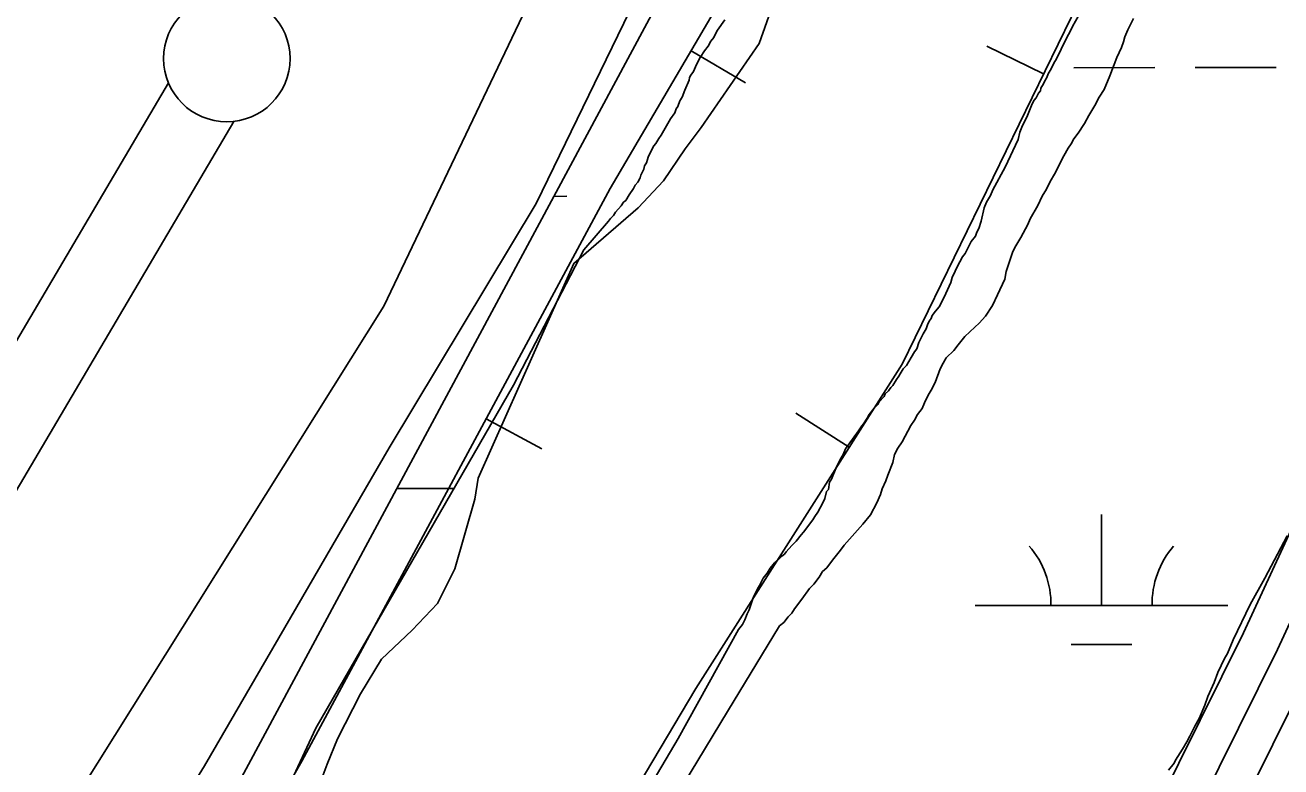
# Model space of a CAD drawing. Extents: x 3279314 to 3317160, y 734079 to 759431.
# Drawn here: x 3294552.7 to 3295049.5, y 745097.5 to 745390.7 of the extents above; entities that cross this region are included whole.
import ezdxf

# ---------------------------------------------------------------- set-up
doc = ezdxf.new("R2010")
doc.units = 0
for name, color, linetype in [('V-BORW-LINE', 7, 'Continuous'), ('V-LEVE-TOET', 7, 'Continuous'), ('V-ROAD-CNTR', 7, 'Continuous'), ('V-SITE-VEGE', 7, 'Continuous'), ('V-SURV-LINE', 7, 'Continuous'), ('V-WETL-SWMP', 7, 'Continuous')]:
    doc.layers.add(name, color=color, linetype=linetype)

msp = doc.modelspace()

# ---------------------------------------------------------------- linework, layer by layer
at = {"layer": 'V-BORW-LINE'}
for p, q in [((3294816.22, 745380.64), (3294837.78, 745367.98)), ((3294955.64, 745371.48), (3294933.17, 745382.43)), ((3294735.16, 745235.13), (3294757.17, 745223.27)), ((3294878.79, 745223.88), (3294857.7, 745237.3))]:
    msp.add_line(p, q, dxfattribs=at)
for points in [[(3296579.92, 747680.55), (3296514.36, 747562.31), (3296442.81, 747474.87), (3296295.73, 747369.6), (3296182.91, 747282.81), (3296027.73, 747078.61), (3295925.34, 746895.76), (3295814.24, 746718.51), (3295699.07, 746646.74), (3295677.09, 746592.56), (3295458.27, 746356.21), (3295349.69, 746196.74), (3295230.88, 746003.15), (3295110.97, 745804.26), (3295055.03, 745610.54), (3294992.24, 745446.55), (3294899.66, 745256.67), (3294818.09, 745128.52), (3294625.97, 744805.6), (3294546.82, 744600.23), (3294527.39, 744482.04), (3294520.6, 744418.03), (3294430.4, 744156.18)], [(3294116.17, 743668.77), (3294201.13, 743837.99), (3294291.66, 744190.29), (3294349.13, 744432.49), (3294469.66, 744747.7), (3294478.37, 744778.32), (3294662.25, 745099.8), (3294784.19, 745326.13), (3294907.22, 745535.54), (3294920.38, 745568.09), (3294917.75, 745708.28), (3294917.88, 745822.87), (3295062.2, 746050.44), (3295337.79, 746450.59), (3295570.28, 746738.76), (3295640.95, 746821.03), (3295715.27, 746937.2), (3295879.45, 747161.67), (3295936.15, 747243.35), (3296030.89, 747356.46), (3296119.77, 747412.2), (3296285.83, 747515.92), (3296411.16, 747650.39)], [(3296411.16, 747650.39), (3296285.83, 747515.92), (3296119.77, 747412.2), (3296030.89, 747356.46), (3295936.15, 747243.35), (3295879.45, 747161.67), (3295715.27, 746937.2), (3295640.95, 746821.03), (3295570.28, 746738.76), (3295337.79, 746450.59), (3295062.2, 746050.44), (3294917.88, 745822.87), (3294917.75, 745708.28), (3294920.38, 745568.09), (3294907.22, 745535.54), (3294784.19, 745326.13), (3294662.25, 745099.8)], [(3294114.83, 743666.04), (3294109.51, 743631.42), (3294157.24, 743617.77), (3294232.46, 743605.62), (3294251.75, 743658.87), (3294343.87, 743914.22), (3294430.4, 744156.18), (3294520.6, 744418.03), (3294527.39, 744482.04), (3294546.82, 744600.23), (3294625.97, 744805.6), (3294818.09, 745128.52), (3294899.66, 745256.67), (3294992.24, 745446.55)], [(3294662.25, 745099.8), (3294478.37, 744778.32), (3294469.66, 744747.7), (3294349.13, 744432.49), (3294291.66, 744190.29), (3294201.13, 743837.99), (3294116.17, 743668.77)]]:
    msp.add_lwpolyline(points, dxfattribs=at)
at = {"layer": 'V-LEVE-TOET'}
msp.add_lwpolyline([(3293992.43, 743447.1), (3294019.44, 743591.77), (3294024.45, 743607.57), (3294029.58, 743619.21), (3294035.54, 743634.44), (3294192.55, 744115.89), (3294195.98, 744138.35), (3294197.89, 744160.84), (3294200.44, 744197.32), (3294210.54, 744359.51), (3294210.94, 744381.45), (3294212.56, 744398.27), (3294214.34, 744412.81), (3294216.23, 744422.99), (3294222.62, 744441.61), (3294225.4, 744449.13), (3294233.85, 744466.2), (3294295.31, 744579.78), (3294501.62, 744971.98), (3294694.69, 745279.63), (3294786.13, 745471.21)], dxfattribs=at)
at = {"layer": 'V-ROAD-CNTR'}
for points in [[(3294582.53, 744098.05), (3294638.46, 744292.66), (3294655.42, 744343.41), (3294730.51, 744533.15), (3294852.37, 744785.57), (3294957.86, 744995.64), (3295034.67, 745150.46), (3295127.26, 745350.37), (3295251.09, 745588.22), (3295314.81, 745729.88), (3295391.18, 745862.83)], [(3294600.04, 744103.91), (3294652.79, 744288.22), (3294669.51, 744338.27), (3294744.26, 744527.13), (3294865.83, 744778.94), (3294971.28, 744988.94), (3295048.19, 745143.97), (3295140.73, 745343.75), (3295264.59, 745581.68), (3295328.18, 745723.05), (3295404.19, 745855.36)], [(3294624.18, 744133.74), (3294667.12, 744283.78), (3294683.61, 744333.13), (3294758.01, 744521.1), (3294879.29, 744772.32), (3294984.7, 744982.25), (3295061.72, 745137.49), (3295154.19, 745337.13), (3295278.09, 745575.13), (3295341.56, 745716.22), (3295417.2, 745847.89)]]:
    msp.add_lwpolyline(points, dxfattribs=at)
at = {"layer": 'V-SITE-VEGE'}
for points in [[(3294857.53, 745424.23), (3294843.19, 745383.45), (3294820.21, 745350.28), (3294813.92, 745341.84), (3294805.35, 745329.26), (3294795.28, 745318.47)], [(3294239.62, 744414.18), (3294250.93, 744433.29), (3294264.77, 744458.49), (3294310.86, 744531.84), (3294369.86, 744664.22), (3294446.45, 744823.26), (3294565.6, 745005.91), (3294612.35, 745079.47), (3294623.66, 745097.92), (3294696.8, 745223.68), (3294754.94, 745320.29), (3294803.47, 745420.15)], [(3294851.13, 745153.31), (3294852.86, 745154.56), (3294854.59, 745156.81), (3294856.07, 745158.3), (3294857.06, 745160.05), (3294860.02, 745163.79), (3294862.98, 745168.02), (3294864.71, 745169.77), (3294866.93, 745172.51), (3294868.16, 745174.75), (3294869.89, 745176.25), (3294872.1, 745179.24), (3294875.31, 745183.23), (3294876.79, 745185.22), (3294884.2, 745193.46), (3294887.16, 745197.19), (3294889.62, 745201.93), (3294891.09, 745205.16), (3294891.82, 745207.4), (3294893.3, 745210.63), (3294894.03, 745212.87), (3294895.99, 745217.85), (3294896.72, 745221.08), (3294897.95, 745223.57), (3294899.67, 745226.06), (3294903.12, 745232.54), (3294904.6, 745234.53), (3294905.83, 745236.77), (3294907.55, 745239.26), (3294908.54, 745241.5), (3294910.01, 745244.49), (3294911.24, 745246.48), (3294912.72, 745249.47), (3294914.67, 745254.94), (3294915.91, 745257.18), (3294917.14, 745259.18), (3294920.1, 745262.17), (3294921.82, 745264.41), (3294924.54, 745267.65), (3294928.49, 745271.4), (3294930.22, 745272.9), (3294932.69, 745275.64), (3294935.4, 745279.88), (3294937.37, 745284.11), (3294940.31, 745290.33), (3294940.8, 745293.31), (3294943.49, 745301.27), (3294944.72, 745303.51), (3294946.69, 745306.75), (3294949.39, 745311.98), (3294950.37, 745314.22), (3294953.33, 745319.45), (3294955.04, 745323.18), (3294956.77, 745325.92), (3294958.25, 745328.91), (3294959.97, 745331.9), (3294963.65, 745339.11), (3294965.38, 745342.1), (3294966.61, 745343.85), (3294967.59, 745345.84), (3294969.32, 745348.08), (3294971.78, 745351.82), (3294973.5, 745355.05), (3294975.97, 745359.04), (3294977.69, 745362.28), (3294979.66, 745365.27), (3294981.87, 745370.74), (3294984.56, 745377.96), (3294986.53, 745381.94), (3294987.26, 745384.18), (3294987.75, 745386.17), (3294988.97, 745388.9), (3294991.19, 745393.39)], [(3294795.28, 745318.47), (3294769.87, 745296.54), (3294731.92, 745211.63), (3294730.67, 745203.32), (3294722.71, 745175.81), (3294715.88, 745162.1), (3294705.82, 745151.53), (3294693.76, 745140.12), (3294685.4, 745126.44), (3294676.3, 745108.61), (3294672.17, 745098.59), (3294665.48, 745080.71), (3294657.45, 745061.1), (3294642.69, 745033.5), (3294635.73, 745024.84), (3294631.03, 745019.66), (3294598.73, 744980.96), (3294587.21, 744962.51), (3294578.11, 744944.9), (3294568, 744919.62), (3294559.06, 744898.06), (3294550.15, 744878.68), (3294532.72, 744848.93), (3294468.24, 744716.88)], [(3295052.07, 745188.85), (3295043.22, 745172.17), (3295037.31, 745161.71), (3295030.68, 745147.77), (3295028.47, 745142.3), (3295027.24, 745140.31), (3295024.54, 745134.83), (3295023.07, 745130.85), (3295020.62, 745125.38), (3295019.39, 745121.89), (3295017.18, 745116.67), (3295015.46, 745113.68), (3295013.49, 745109.7), (3295012.26, 745107.46), (3295010.54, 745104.47), (3295007.83, 745100.23), (3295007.34, 745098.99), (3295005.12, 745096.25)], [(3294585.89, 744704.81), (3294632.87, 744803.6), (3294643.17, 744814.83), (3294657.77, 744833.88), (3294670.89, 744855.37), (3294727.67, 744949.38), (3294830.57, 745119.37), (3294851.13, 745153.31)]]:
    msp.add_lwpolyline(points, dxfattribs=at)
at = {"layer": 'V-SURV-LINE'}
for points in [[(3294311.87, 744863.43), (3294609.49, 745367.95)], [(3294635.32, 745352.7), (3294337.71, 744848.19)]]:
    msp.add_lwpolyline(points, dxfattribs=at)
msp.add_circle((3294632.55, 745377.53), 25, dxfattribs=at)
at = {"layer": 'V-WETL-SWMP'}
for p, q in [((3294813.58, 745419.04), (3294504.67, 744844.91)), ((3294813.58, 745419.04), (3294504.67, 744844.91)), ((3294969.52, 745394.48), (3294967.08, 745390.27)), ((3294969.52, 745394.48), (3294967.08, 745390.27)), ((3294825.66, 745387.08), (3294826.64, 745388.81)), ((3294825.66, 745387.08), (3294826.64, 745388.81)), ((3294826.64, 745388.81), (3294829.58, 745392.78)), ((3294826.64, 745388.81), (3294829.58, 745392.78)), ((3294966.59, 745389.03), (3294964.39, 745385.07)), ((3294966.59, 745389.03), (3294964.39, 745385.07)), ((3294967.08, 745390.27), (3294966.59, 745389.03)), ((3294967.08, 745390.27), (3294966.59, 745389.03)), ((3294822.97, 745382.38), (3294823.95, 745384.36)), ((3294822.97, 745382.38), (3294823.95, 745384.36)), ((3294823.95, 745384.36), (3294825.17, 745385.84)), ((3294823.95, 745384.36), (3294825.17, 745385.84)), ((3294825.17, 745385.84), (3294825.66, 745387.08)), ((3294825.17, 745385.84), (3294825.66, 745387.08)), ((3294964.39, 745385.07), (3294960.73, 745377.4)), ((3294964.39, 745385.07), (3294960.73, 745377.4)), ((3294819.78, 745377.92), (3294821.5, 745380.64)), ((3294819.78, 745377.92), (3294821.5, 745380.64)), ((3294821.5, 745380.64), (3294822.97, 745382.38)), ((3294821.5, 745380.64), (3294822.97, 745382.38)), ((3294817.1, 745372.47), (3294818.32, 745375.19)), ((3294817.1, 745372.47), (3294818.32, 745375.19)), ((3294818.32, 745375.19), (3294819.78, 745377.92)), ((3294818.32, 745375.19), (3294819.78, 745377.92)), ((3294959.75, 745375.67), (3294958.53, 745373.2)), ((3294959.75, 745375.67), (3294958.53, 745373.2)), ((3294960.73, 745377.4), (3294959.75, 745375.67)), ((3294960.73, 745377.4), (3294959.75, 745375.67)), ((3294967.6, 745373.92), (3294999.6, 745373.94)), ((3295015.6, 745373.94), (3295047.6, 745373.96)), ((3294813.68, 745365.05), (3294815.39, 745369.01)), ((3294813.68, 745365.05), (3294815.39, 745369.01)), ((3294815.39, 745369.01), (3294815.63, 745370)), ((3294815.39, 745369.01), (3294815.63, 745370)), ((3294815.63, 745370), (3294816.12, 745370.99)), ((3294815.63, 745370), (3294816.12, 745370.99)), ((3294816.12, 745370.99), (3294817.1, 745372.47)), ((3294816.12, 745370.99), (3294817.1, 745372.47)), ((3294956.08, 745368.74), (3294955.59, 745367.5)), ((3294956.08, 745368.74), (3294955.59, 745367.5)), ((3294956.82, 745369.73), (3294956.08, 745368.74)), ((3294956.82, 745369.73), (3294956.08, 745368.74)), ((3294957.55, 745371.71), (3294956.82, 745369.73)), ((3294957.55, 745371.71), (3294956.82, 745369.73)), ((3294958.53, 745373.2), (3294957.55, 745371.71)), ((3294958.53, 745373.2), (3294957.55, 745371.71)), ((3294812.71, 745362.33), (3294813.68, 745365.05)), ((3294812.71, 745362.33), (3294813.68, 745365.05)), ((3294953.64, 745363.79), (3294952.66, 745362.06)), ((3294953.64, 745363.79), (3294952.66, 745362.06)), ((3294954.37, 745364.78), (3294953.64, 745363.79)), ((3294954.37, 745364.78), (3294953.64, 745363.79)), ((3294954.61, 745365.77), (3294954.37, 745364.78)), ((3294954.61, 745365.77), (3294954.37, 745364.78)), ((3294955.59, 745367.5), (3294954.61, 745365.77)), ((3294955.59, 745367.5), (3294954.61, 745365.77)), ((3294810.26, 745357.63), (3294811, 745358.62)), ((3294810.26, 745357.63), (3294811, 745358.62)), ((3294811, 745358.62), (3294811.73, 745360.84)), ((3294811, 745358.62), (3294811.73, 745360.84)), ((3294811.73, 745360.84), (3294812.71, 745362.33)), ((3294811.73, 745360.84), (3294812.71, 745362.33)), ((3294951.19, 745359.58), (3294949, 745354.39)), ((3294951.19, 745359.58), (3294949, 745354.39)), ((3294951.92, 745361.07), (3294951.19, 745359.58)), ((3294951.92, 745361.07), (3294951.19, 745359.58)), ((3294952.66, 745362.06), (3294951.92, 745361.07)), ((3294952.66, 745362.06), (3294951.92, 745361.07)), ((3294804.39, 745347.23), (3294808.06, 745353.67)), ((3294804.39, 745347.23), (3294808.06, 745353.67)), ((3294808.06, 745353.67), (3294809.78, 745356.14)), ((3294808.06, 745353.67), (3294809.78, 745356.14)), ((3294809.78, 745356.14), (3294810.26, 745357.63)), ((3294809.78, 745356.14), (3294810.26, 745357.63)), ((3294949, 745354.39), (3294947.77, 745352.16)), ((3294949, 745354.39), (3294947.77, 745352.16)), ((3294947.04, 745350.43), (3294946.31, 745348.45)), ((3294947.04, 745350.43), (3294946.31, 745348.45)), ((3294947.77, 745352.16), (3294947.04, 745350.43)), ((3294947.77, 745352.16), (3294947.04, 745350.43)), ((3294801.45, 745343.02), (3294802.19, 745344.01)), ((3294801.45, 745343.02), (3294802.19, 745344.01)), ((3294802.19, 745344.01), (3294803.41, 745345.99)), ((3294802.19, 745344.01), (3294803.41, 745345.99)), ((3294803.41, 745345.99), (3294804.39, 745347.23)), ((3294803.41, 745345.99), (3294804.39, 745347.23)), ((3294945.59, 745345.49), (3294940.46, 745334.6)), ((3294945.59, 745345.49), (3294940.46, 745334.6)), ((3294946.31, 745348.45), (3294945.59, 745345.49)), ((3294946.31, 745348.45), (3294945.59, 745345.49)), ((3294799.25, 745338.57), (3294799.98, 745340.3)), ((3294799.25, 745338.57), (3294799.98, 745340.3)), ((3294799.98, 745340.3), (3294801.45, 745343.02)), ((3294799.98, 745340.3), (3294801.45, 745343.02)), ((3294796.33, 745331.39), (3294797.55, 745333.87)), ((3294796.33, 745331.39), (3294797.55, 745333.87)), ((3294797.55, 745333.87), (3294797.79, 745335.1)), ((3294797.55, 745333.87), (3294797.79, 745335.1)), ((3294797.79, 745335.1), (3294798.52, 745336.34)), ((3294797.79, 745335.1), (3294798.52, 745336.34)), ((3294798.52, 745336.34), (3294799.01, 745337.58)), ((3294798.52, 745336.34), (3294799.01, 745337.58)), ((3294799.01, 745337.58), (3294799.25, 745338.57)), ((3294799.01, 745337.58), (3294799.25, 745338.57)), ((3294940.46, 745334.6), (3294935.57, 745325.69)), ((3294940.46, 745334.6), (3294935.57, 745325.69)), ((3294795.11, 745328.67), (3294796.08, 745330.4)), ((3294795.11, 745328.67), (3294796.08, 745330.4)), ((3294796.08, 745330.4), (3294796.33, 745331.39)), ((3294796.08, 745330.4), (3294796.33, 745331.39)), ((3294791.68, 745323.72), (3294793.39, 745326.19)), ((3294791.68, 745323.72), (3294793.39, 745326.19)), ((3294793.39, 745326.19), (3294794.12, 745327.43)), ((3294793.39, 745326.19), (3294794.12, 745327.43)), ((3294794.12, 745327.43), (3294795.11, 745328.67)), ((3294794.12, 745327.43), (3294795.11, 745328.67)), ((3294935.57, 745325.69), (3294934.59, 745323.46)), ((3294935.57, 745325.69), (3294934.59, 745323.46)), ((3294761.94, 745323.07), (3294767.03, 745323.08)), ((3294786.28, 745316.78), (3294788.49, 745319.26)), ((3294786.28, 745316.78), (3294788.49, 745319.26)), ((3294788.49, 745319.26), (3294789.47, 745320.74)), ((3294788.49, 745319.26), (3294789.47, 745320.74)), ((3294789.47, 745320.74), (3294790.45, 745321.49)), ((3294789.47, 745320.74), (3294790.45, 745321.49)), ((3294790.45, 745321.49), (3294791.68, 745323.72)), ((3294790.45, 745321.49), (3294791.68, 745323.72)), ((3294933.12, 745320.74), (3294932.15, 745318.51)), ((3294933.12, 745320.74), (3294932.15, 745318.51)), ((3294934.59, 745323.46), (3294933.12, 745320.74)), ((3294934.59, 745323.46), (3294933.12, 745320.74)), ((3294783.58, 745313.31), (3294784.32, 745314.3)), ((3294783.58, 745313.31), (3294784.32, 745314.3)), ((3294784.32, 745314.3), (3294785.55, 745315.54)), ((3294784.32, 745314.3), (3294785.55, 745315.54)), ((3294785.55, 745315.54), (3294786.28, 745316.78)), ((3294785.55, 745315.54), (3294786.28, 745316.78)), ((3294932.15, 745318.51), (3294930.94, 745313.32)), ((3294932.15, 745318.51), (3294930.94, 745313.32)), ((3294773.76, 745301.86), (3294783.58, 745313.31)), ((3294773.76, 745301.86), (3294783.58, 745313.31)), ((3294929.97, 745310.36), (3294929.24, 745308.87)), ((3294929.97, 745310.36), (3294929.24, 745308.87)), ((3294930.94, 745313.32), (3294929.97, 745310.36)), ((3294930.94, 745313.32), (3294929.97, 745310.36)), ((3294927.03, 745305.16), (3294924.59, 745300.45)), ((3294927.03, 745305.16), (3294924.59, 745300.45)), ((3294928.75, 745307.39), (3294927.03, 745305.16)), ((3294928.75, 745307.39), (3294927.03, 745305.16)), ((3294929.24, 745308.87), (3294928.75, 745307.39)), ((3294929.24, 745308.87), (3294928.75, 745307.39)), ((3294745.92, 745248.43), (3294773.76, 745301.86)), ((3294745.92, 745248.43), (3294773.76, 745301.86)), ((3294923.61, 745299.22), (3294921.41, 745295.26)), ((3294923.61, 745299.22), (3294921.41, 745295.26)), ((3294924.59, 745300.45), (3294923.61, 745299.22)), ((3294924.59, 745300.45), (3294923.61, 745299.22)), ((3294921.41, 745295.26), (3294920.67, 745293.52)), ((3294921.41, 745295.26), (3294920.67, 745293.52)), ((3294918.97, 745289.07), (3294918.24, 745287.59)), ((3294918.97, 745289.07), (3294918.24, 745287.59)), ((3294919.45, 745291.05), (3294918.97, 745289.07)), ((3294919.45, 745291.05), (3294918.97, 745289.07)), ((3294920.67, 745293.52), (3294919.45, 745291.05)), ((3294920.67, 745293.52), (3294919.45, 745291.05)), ((3294917.02, 745284.62), (3294915.31, 745281.16)), ((3294917.02, 745284.62), (3294915.31, 745281.16)), ((3294918.24, 745287.59), (3294917.02, 745284.62)), ((3294918.24, 745287.59), (3294917.02, 745284.62)), ((3294914.33, 745279.42), (3294912.86, 745277.69)), ((3294914.33, 745279.42), (3294912.86, 745277.69)), ((3294915.31, 745281.16), (3294914.33, 745279.42)), ((3294915.31, 745281.16), (3294914.33, 745279.42)), ((3294911.14, 745274.72), (3294910.41, 745273.73)), ((3294911.14, 745274.72), (3294910.41, 745273.73)), ((3294911.63, 745275.95), (3294911.14, 745274.72)), ((3294911.63, 745275.95), (3294911.14, 745274.72)), ((3294912.86, 745277.69), (3294911.63, 745275.95)), ((3294912.86, 745277.69), (3294911.63, 745275.95)), ((3294909.19, 745270.76), (3294907.97, 745268.78)), ((3294909.19, 745270.76), (3294907.97, 745268.78)), ((3294909.68, 745272.24), (3294909.19, 745270.76)), ((3294909.68, 745272.24), (3294909.19, 745270.76)), ((3294910.41, 745273.73), (3294909.68, 745272.24)), ((3294910.41, 745273.73), (3294909.68, 745272.24)), ((3294906.26, 745265.31), (3294905.53, 745262.84)), ((3294906.26, 745265.31), (3294905.53, 745262.84)), ((3294906.99, 745266.55), (3294906.26, 745265.31)), ((3294906.99, 745266.55), (3294906.26, 745265.31)), ((3294907.97, 745268.78), (3294906.99, 745266.55)), ((3294907.97, 745268.78), (3294906.99, 745266.55)), ((3294903.32, 745259.37), (3294901.37, 745256.15)), ((3294903.32, 745259.37), (3294901.37, 745256.15)), ((3294904.55, 745261.6), (3294903.32, 745259.37)), ((3294904.55, 745261.6), (3294903.32, 745259.37)), ((3294905.53, 745262.84), (3294904.55, 745261.6)), ((3294905.53, 745262.84), (3294904.55, 745261.6)), ((3294900.14, 745254.91), (3294898.91, 745252.93)), ((3294900.14, 745254.91), (3294898.91, 745252.93)), ((3294901.37, 745256.15), (3294900.14, 745254.91)), ((3294901.37, 745256.15), (3294900.14, 745254.91)), ((3294897.44, 745250.7), (3294895.98, 745248.23)), ((3294897.44, 745250.7), (3294895.98, 745248.23)), ((3294898.43, 745251.94), (3294897.44, 745250.7)), ((3294898.43, 745251.94), (3294897.44, 745250.7)), ((3294898.91, 745252.93), (3294898.43, 745251.94)), ((3294898.91, 745252.93), (3294898.43, 745251.94)), ((3294667.79, 745112.82), (3294745.92, 745248.43)), ((3294667.79, 745112.82), (3294745.92, 745248.43)), ((3294893.03, 745245), (3294892.54, 745244.01)), ((3294893.03, 745245), (3294892.54, 745244.01)), ((3294894.26, 745246.25), (3294893.03, 745245)), ((3294894.26, 745246.25), (3294893.03, 745245)), ((3294895.24, 745247.48), (3294894.26, 745246.25)), ((3294895.24, 745247.48), (3294894.26, 745246.25)), ((3294895.98, 745248.23), (3294895.24, 745247.48)), ((3294895.98, 745248.23), (3294895.24, 745247.48)), ((3294890.09, 745240.79), (3294888.62, 745239.31)), ((3294890.09, 745240.79), (3294888.62, 745239.31)), ((3294890.58, 745241.78), (3294890.09, 745240.79)), ((3294890.58, 745241.78), (3294890.09, 745240.79)), ((3294892.54, 745244.01), (3294890.58, 745241.78)), ((3294892.54, 745244.01), (3294890.58, 745241.78)), ((3294885.92, 745235.34), (3294884.45, 745233.11)), ((3294885.92, 745235.34), (3294884.45, 745233.11)), ((3294886.65, 745236.83), (3294885.92, 745235.34)), ((3294886.65, 745236.83), (3294885.92, 745235.34)), ((3294888.62, 745239.31), (3294886.65, 745236.83)), ((3294888.62, 745239.31), (3294886.65, 745236.83)), ((3294882.49, 745230.39), (3294877.34, 745223.2)), ((3294882.49, 745230.39), (3294877.34, 745223.2)), ((3294883.72, 745232.37), (3294882.49, 745230.39)), ((3294883.72, 745232.37), (3294882.49, 745230.39)), ((3294884.45, 745233.11), (3294883.72, 745232.37)), ((3294884.45, 745233.11), (3294883.72, 745232.37)), ((3294876.37, 745220.98), (3294875.14, 745219)), ((3294876.37, 745220.98), (3294875.14, 745219)), ((3294877.34, 745223.2), (3294876.37, 745220.98)), ((3294877.34, 745223.2), (3294876.37, 745220.98)), ((3294873.43, 745215.53), (3294871.73, 745211.33)), ((3294873.43, 745215.53), (3294871.73, 745211.33)), ((3294875.14, 745219), (3294873.43, 745215.53)), ((3294875.14, 745219), (3294873.43, 745215.53)), ((3294870.99, 745210.09), (3294870.52, 745207.12)), ((3294870.99, 745210.09), (3294870.52, 745207.12)), ((3294871.73, 745211.33), (3294870.99, 745210.09)), ((3294871.73, 745211.33), (3294870.99, 745210.09)), ((3294699.82, 745207.61), (3294722.41, 745207.62)), ((3294869.78, 745206.38), (3294869.05, 745203.66)), ((3294869.78, 745206.38), (3294869.05, 745203.66)), ((3294870.52, 745207.12), (3294869.78, 745206.38)), ((3294870.52, 745207.12), (3294869.78, 745206.38)), ((3294868.32, 745201.93), (3294866.37, 745198.22)), ((3294868.32, 745201.93), (3294866.37, 745198.22)), ((3294869.05, 745203.66), (3294868.32, 745201.93)), ((3294869.05, 745203.66), (3294868.32, 745201.93)), ((3294864.41, 745195.25), (3294860.73, 745190.29)), ((3294864.41, 745195.25), (3294860.73, 745190.29)), ((3294865.14, 745196.48), (3294864.41, 745195.25)), ((3294865.14, 745196.48), (3294864.41, 745195.25)), ((3294866.37, 745198.22), (3294865.14, 745196.48)), ((3294866.37, 745198.22), (3294865.14, 745196.48)), ((3294978.55, 745161.32), (3294978.53, 745197.32)), ((3294860.73, 745190.29), (3294859.75, 745189.3)), ((3294860.73, 745190.29), (3294859.75, 745189.3)), ((3294856.07, 745185.08), (3294853.86, 745182.6)), ((3294856.07, 745185.08), (3294853.86, 745182.6)), ((3294857.78, 745186.82), (3294856.07, 745185.08)), ((3294857.78, 745186.82), (3294856.07, 745185.08)), ((3294859.75, 745189.3), (3294857.78, 745186.82)), ((3294859.75, 745189.3), (3294857.78, 745186.82)), ((3294852.14, 745180.87), (3294850.42, 745179.13)), ((3294852.14, 745180.87), (3294850.42, 745179.13)), ((3294853.12, 745181.61), (3294852.14, 745180.87)), ((3294853.12, 745181.61), (3294852.14, 745180.87)), ((3294853.86, 745182.6), (3294853.12, 745181.61)), ((3294853.86, 745182.6), (3294853.12, 745181.61)), ((3294847.47, 745176.15), (3294846.25, 745174.17)), ((3294847.47, 745176.15), (3294846.25, 745174.17)), ((3294849.19, 745178.14), (3294847.47, 745176.15)), ((3294849.19, 745178.14), (3294847.47, 745176.15)), ((3294850.42, 745179.13), (3294849.19, 745178.14)), ((3294850.42, 745179.13), (3294849.19, 745178.14)), ((3294844.78, 745172.19), (3294843.31, 745169.22)), ((3294844.78, 745172.19), (3294843.31, 745169.22)), ((3294846.25, 745174.17), (3294844.78, 745172.19)), ((3294846.25, 745174.17), (3294844.78, 745172.19)), ((3294842.58, 745168.23), (3294840.87, 745164.77)), ((3294842.58, 745168.23), (3294840.87, 745164.77)), ((3294843.31, 745169.22), (3294842.58, 745168.23)), ((3294843.31, 745169.22), (3294842.58, 745168.23)), ((3294840.87, 745164.77), (3294839.16, 745159.57)), ((3294840.87, 745164.77), (3294839.16, 745159.57)), ((3294928.55, 745161.3), (3295028.55, 745161.35)), ((3294837.46, 745155.62), (3294836.48, 745153.88)), ((3294837.46, 745155.62), (3294836.48, 745153.88)), ((3294838.43, 745158.09), (3294837.46, 745155.62)), ((3294838.43, 745158.09), (3294837.46, 745155.62)), ((3294839.16, 745159.57), (3294838.43, 745158.09)), ((3294839.16, 745159.57), (3294838.43, 745158.09)), ((3294835.01, 745151.9), (3294811.14, 745108.81)), ((3294835.01, 745151.9), (3294811.14, 745108.81)), ((3294836.48, 745153.88), (3294835.01, 745151.9)), ((3294836.48, 745153.88), (3294835.01, 745151.9)), ((3294966.56, 745145.88), (3294990.56, 745145.9)), ((3294655, 745085.42), (3294667.79, 745112.82)), ((3294655, 745085.42), (3294667.79, 745112.82)), ((3294811.14, 745108.81), (3294767.03, 745034.28)), ((3294811.14, 745108.81), (3294767.03, 745034.28))]:
    msp.add_line(p, q, dxfattribs=at)
for centre, start, end in [((3294923.31, 745161.77), 359.2573, 40.801), ((3295033.79, 745161.82), 139.2573, 180.801)]:
    msp.add_arc(centre, 35.25, start, end, dxfattribs=at)

doc.saveas('drawing.dxf')
